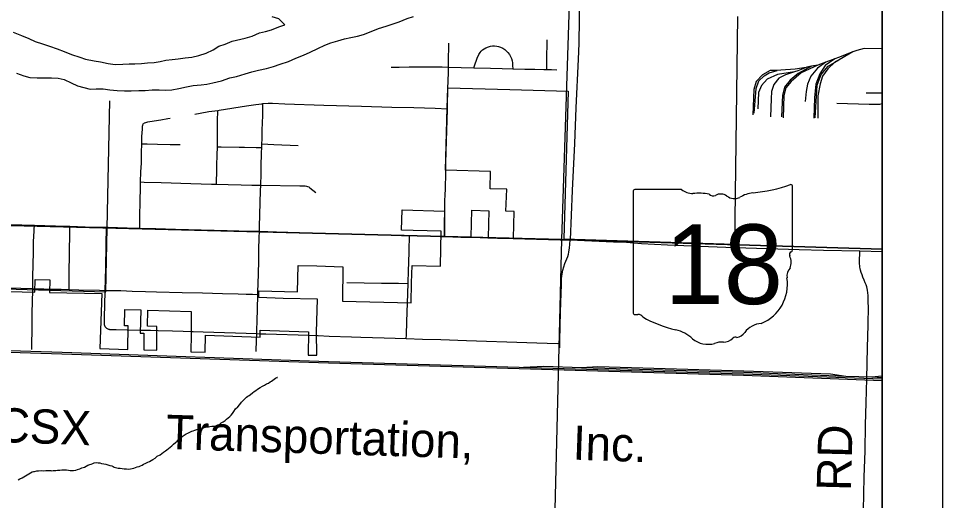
# Model space of a CAD drawing. Extents: x 0 to 34, y 0 to 22.
# Drawn here: x 7.471 to 9, y 17.928 to 18.726 of the extents above; entities that cross this region are included whole.
import ezdxf

# ---------------------------------------------------------------- set-up
doc = ezdxf.new("R2010")
doc.units = 0
for name, color, linetype in [('Default', 7, 'Continuous'), ('GM_X_City_Street', 7, 'Continuous'), ('GM_X_County_Road', 7, 'Continuous'), ('GM_X_County_Road_Text', 7, 'Continuous'), ('GM_X_Major_River', 7, 'Continuous'), ('GM_X_Minor_River', 7, 'Continuous'), ('GM_X_Rail_Line', 7, 'Continuous'), ('GM_X_Rail_Line_Text', 7, 'Continuous'), ('GM_X_Section', 7, 'Continuous'), ('GM_X_State_Location', 7, 'Continuous'), ('GM_X_State_Route', 7, 'Continuous'), ('GM_X_State_Shield', 7, 'Continuous'), ('GM_X_Township_Road', 7, 'Continuous'), ('SH_Data', 7, 'Continuous')]:
    doc.layers.add(name, color=color, linetype=linetype)

msp = doc.modelspace()

# ---------------------------------------------------------------- linework, layer by layer
at = {"layer": 'Default'}
for points in [[(8.9, 18.3442), (8.9, 19.3466), (8.4018, 19.3591), (8.3692, 18.3604)], [(8.9, 17.3411), (8.9, 18.3442), (8.3692, 18.3604), (8.3445, 17.3547), (8.3472, 17.3547)]]:
    msp.add_lwpolyline(points, close=True, dxfattribs=at)
msp.add_lwpolyline([(7.434, 18.2747), (7.4978, 18.273), (7.4983, 18.2938), (7.5225, 18.2933), (7.5221, 18.2725), (7.6086, 18.2706), (7.6056, 18.1797), (7.6517, 18.1782), (7.6525, 18.2172), (7.6462, 18.2174), (7.6468, 18.2445), (7.6733, 18.2437), (7.6722, 18.2053), (7.6785, 18.205), (7.678, 18.1777), (7.6998, 18.1771), (7.6998, 18.2163), (7.6841, 18.2168), (7.6847, 18.2434), (7.7564, 18.2412), (7.7563, 18.2027), (7.7558, 18.1743), (7.7796, 18.1734), (7.7801, 18.202), (7.8707, 18.1984), (7.8706, 18.21), (7.9508, 18.2072), (7.9504, 18.1687), (7.9645, 18.1684), (7.9641, 18.2068), (7.9655, 18.2615), (7.909, 18.2627), (7.8683, 18.264), (7.8687, 18.2751), (7.9325, 18.2733), (7.9334, 18.3174), (7.9643, 18.3164), (8.0077, 18.315), (8.0072, 18.2583), (8.1205, 18.2552), (8.1214, 18.2886), (8.1222, 18.3171), (8.1693, 18.3159), (8.1704, 18.374), (8.1238, 18.3751), (8.1046, 18.3756), (8.1055, 18.4091), (8.1759, 18.4073), (8.1756, 18.3656), (8.2197, 18.3644), (8.221, 18.4088), (8.2494, 18.4079), (8.2479, 18.3636), (8.2898, 18.3626), (8.2913, 18.4067), (8.2772, 18.4071), (8.2787, 18.4435), (8.2512, 18.4443), (8.252, 18.4727), (8.1777, 18.475), (8.1801, 18.5784), (8.1811, 18.6115), (8.2838, 18.6085), (8.3807, 18.6056), (8.3731, 18.3611), (8.6563, 18.3523), (8.6614, 18.7295)], dxfattribs=at)
at = {"layer": 'GM_X_City_Street'}
for p, q in [((8.1824, 18.6457), (8.2245, 18.6447)), ((7.799, 18.4717), (7.7992, 18.4832))]:
    msp.add_line(p, q, dxfattribs=at)
for points in [[(8.3454, 18.6418), (8.3453, 18.6529), (8.3454, 18.6674), (8.3456, 18.6797), (8.3457, 18.6895), (8.3458, 18.6908)], [(8.2245, 18.6447), (8.2259, 18.6492), (8.2271, 18.6527), (8.2282, 18.6557), (8.2299, 18.6603), (8.2327, 18.6665), (8.2346, 18.6697), (8.2365, 18.6722), (8.2388, 18.6742), (8.2414, 18.676), (8.2441, 18.6774), (8.2487, 18.6792), (8.2517, 18.6801), (8.2554, 18.6807), (8.2585, 18.6808), (8.2622, 18.6805), (8.2652, 18.6799), (8.2687, 18.6786), (8.2721, 18.677), (8.2757, 18.6747), (8.2781, 18.6727), (8.2807, 18.67), (8.2833, 18.6665), (8.2852, 18.6633), (8.2866, 18.6599), (8.2877, 18.6563), (8.2882, 18.6526), (8.2885, 18.6483), (8.2888, 18.643)], [(8.0873, 18.6455), (8.1009, 18.6458), (8.1171, 18.646), (8.1425, 18.6462), (8.172, 18.6459), (8.1824, 18.6457)], [(8.2245, 18.6447), (8.252, 18.6441), (8.2713, 18.6434), (8.2888, 18.643)], [(8.2888, 18.643), (8.3086, 18.6425), (8.3254, 18.6422), (8.3403, 18.6419), (8.3454, 18.6418)], [(8.3454, 18.6418), (8.353, 18.6416), (8.3616, 18.6414)], [(7.7625, 18.5679), (7.7717, 18.5693), (7.7858, 18.5719), (7.8005, 18.574), (7.803, 18.5744), (7.8484, 18.5814), (7.8638, 18.5838), (7.8733, 18.5849), (7.8751, 18.5852), (7.8842, 18.5858), (7.8909, 18.5861), (7.9117, 18.5851), (7.9763, 18.5828), (8.0382, 18.5811), (8.0886, 18.5794), (8.1249, 18.5786), (8.1603, 18.5776), (8.1807, 18.5768)], [(7.8726, 18.4809), (7.8731, 18.5037), (7.8734, 18.5126), (7.8737, 18.5185), (7.8739, 18.5261), (7.8743, 18.541), (7.8751, 18.5658), (7.8751, 18.5788), (7.8751, 18.5807), (7.8751, 18.5852)], [(7.7992, 18.4832), (7.7998, 18.5), (7.8002, 18.5138), (7.8001, 18.5224), (7.8003, 18.537), (7.8003, 18.5562), (7.8005, 18.574)], [(7.6749, 18.5188), (7.6751, 18.531), (7.6758, 18.543), (7.6762, 18.548), (7.6765, 18.5497), (7.6771, 18.5517)], [(7.6771, 18.5517), (7.678, 18.5525), (7.6796, 18.5534), (7.6815, 18.5541), (7.6847, 18.5549), (7.6883, 18.5555), (7.7064, 18.5585), (7.7182, 18.5604), (7.722, 18.5611)], [(7.6741, 18.4866), (7.6745, 18.5043), (7.6749, 18.5188)], [(7.6749, 18.5188), (7.684, 18.5185), (7.7007, 18.5182), (7.7218, 18.5177), (7.7385, 18.5174)], [(7.8002, 18.5138), (7.8064, 18.5136), (7.8362, 18.5131), (7.8449, 18.5129), (7.8642, 18.5127), (7.8734, 18.5126)], [(7.8737, 18.5185), (7.8933, 18.5177), (7.9339, 18.5161)], [(7.6729, 18.4556), (7.6735, 18.4721), (7.6741, 18.4866)], [(7.7984, 18.4519), (7.7987, 18.4587), (7.799, 18.47), (7.799, 18.4717)], [(7.6715, 18.3789), (7.6717, 18.3903), (7.6718, 18.4014), (7.6722, 18.4201), (7.6728, 18.4497), (7.6729, 18.4556)], [(7.6729, 18.4556), (7.6788, 18.4554), (7.7067, 18.4545), (7.7558, 18.4531), (7.79, 18.4521), (7.7984, 18.4519)], [(7.7984, 18.4519), (7.8176, 18.4514), (7.8395, 18.4508), (7.8571, 18.4504), (7.8718, 18.45)], [(7.8718, 18.45), (7.9366, 18.4491), (7.9454, 18.4489), (7.9473, 18.4486), (7.9493, 18.4481), (7.9511, 18.4472), (7.9532, 18.4456), (7.9628, 18.4382)], [(7.5545, 18.2774), (7.5549, 18.3038), (7.5553, 18.3373), (7.5557, 18.3726), (7.5558, 18.3821)], [(7.6145, 18.276), (7.6152, 18.3127), (7.6159, 18.3512), (7.6163, 18.3805)], [(7.6145, 18.2156), (7.6141, 18.2163), (7.6137, 18.217), (7.6135, 18.2178), (7.6133, 18.2185), (7.6131, 18.2194), (7.613, 18.2205), (7.613, 18.2215), (7.6133, 18.2328), (7.6138, 18.2507), (7.6145, 18.276)], [(8.0144, 18.2889), (8.0717, 18.2881), (8.0996, 18.2876), (8.1157, 18.2874)]]:
    msp.add_lwpolyline(points, dxfattribs=at)
at = {"layer": 'GM_X_County_Road'}
for points in [[(8.8772, 18.2543), (8.877, 18.2623), (8.8768, 18.2673), (8.8764, 18.2719), (8.8757, 18.2761), (8.8747, 18.2818), (8.8736, 18.2852), (8.8722, 18.2886), (8.8702, 18.2931), (8.8681, 18.298), (8.8668, 18.3015), (8.8653, 18.3054), (8.8642, 18.3094), (8.8636, 18.3119), (8.8632, 18.3145), (8.8624, 18.3219), (8.8632, 18.3413)], [(8.8548, 17.3404), (8.8549, 17.3482), (8.8554, 17.3787), (8.8563, 17.4172), (8.8578, 17.4707), (8.8605, 17.5689), (8.864, 17.7224), (8.8664, 17.812), (8.869, 17.9089), (8.8691, 17.9102), (8.8691, 17.9114), (8.8704, 17.9667), (8.8718, 18.0102), (8.8727, 18.0531), (8.8735, 18.0898), (8.8745, 18.1296), (8.8758, 18.1812), (8.8768, 18.2184), (8.8773, 18.2503), (8.8772, 18.2543)]]:
    msp.add_lwpolyline(points, dxfattribs=at)
at = {"layer": 'GM_X_Major_River'}
for points in [[(7.4622, 18.7035), (7.4757, 18.6982), (7.4877, 18.6929), (7.4985, 18.6881), (7.5106, 18.684), (7.5222, 18.6803), (7.5346, 18.6762), (7.5462, 18.6713), (7.5586, 18.6664), (7.5721, 18.6619), (7.5819, 18.6586), (7.5962, 18.656), (7.6064, 18.6546), (7.6193, 18.6519), (7.6306, 18.6498), (7.6435, 18.6506), (7.6537, 18.6511), (7.6632, 18.6512), (7.6742, 18.6517), (7.6845, 18.6525), (7.6951, 18.6534), (7.705, 18.6547), (7.7146, 18.6571), (7.7252, 18.6583), (7.7351, 18.6596), (7.7469, 18.6612), (7.7579, 18.6624), (7.7694, 18.6651), (7.7812, 18.669), (7.7928, 18.6744), (7.8024, 18.6806), (7.8131, 18.6838), (7.8242, 18.6884), (7.846, 18.6935), (7.8574, 18.697), (7.8697, 18.7024), (7.8796, 18.7044), (7.8896, 18.7072), (7.9015, 18.7126), (7.9114, 18.7158), (7.9014, 18.7259), (7.8905, 18.7288)], [(7.4676, 18.6358), (7.4796, 18.6313), (7.4894, 18.6287), (7.5015, 18.6277), (7.5129, 18.6281), (7.5254, 18.6282), (7.5367, 18.6275), (7.5465, 18.6254), (7.5581, 18.6197), (7.5682, 18.6145), (7.5791, 18.612), (7.5893, 18.6094), (7.5992, 18.6099), (7.6109, 18.6096), (7.6219, 18.6082), (7.634, 18.6071), (7.6465, 18.6064), (7.6571, 18.6062), (7.67, 18.607), (7.6806, 18.6071), (7.692, 18.6079), (7.7038, 18.608), (7.7144, 18.6077), (7.7246, 18.6082), (7.7364, 18.6102), (7.749, 18.6129), (7.7601, 18.6153), (7.773, 18.6164), (7.7825, 18.6177), (7.7924, 18.6197), (7.8069, 18.6232), (7.8207, 18.6281), (7.8314, 18.6301), (7.8459, 18.6347), (7.857, 18.6378), (7.868, 18.6406), (7.8814, 18.6436), (7.8929, 18.6467), (7.9039, 18.6503), (7.9177, 18.6552), (7.93, 18.6606), (7.9423, 18.6656), (7.9534, 18.6702), (7.9661, 18.6764), (7.9776, 18.6818), (7.9876, 18.6857), (7.9994, 18.6892), (8.0105, 18.6923), (8.0208, 18.6947), (8.0318, 18.6967), (8.0418, 18.6995), (8.0544, 18.7048), (8.0667, 18.7094), (8.0793, 18.7133), (8.0908, 18.7172), (8.1007, 18.7207), (8.1141, 18.7261), (8.1245, 18.7296)]]:
    msp.add_lwpolyline(points, dxfattribs=at)
at = {"layer": 'GM_X_Minor_River'}
for points in [[(7.6359, 17.9817), (7.639, 17.9813), (7.6424, 17.9808), (7.6458, 17.9803), (7.6496, 17.9802), (7.6534, 17.9801), (7.656, 17.9804), (7.6587, 17.9811), (7.6618, 17.9817), (7.6645, 17.9824), (7.6671, 17.9835), (7.6706, 17.9845), (7.6729, 17.9856), (7.6756, 17.9867), (7.6779, 17.9881), (7.6802, 17.9892), (7.6825, 17.9903), (7.6848, 17.9913), (7.6876, 17.9928), (7.6906, 17.9942), (7.6933, 17.996), (7.6968, 17.9982), (7.7003, 18.0012), (7.705, 18.0037), (7.7081, 18.0059), (7.7108, 18.0081), (7.7139, 18.0103), (7.7162, 18.0121), (7.7189, 18.0143), (7.7217, 18.0165), (7.7248, 18.0187), (7.7275, 18.0213), (7.7306, 18.0239), (7.7333, 18.0264), (7.7369, 18.0298), (7.7392, 18.0324), (7.7419, 18.0342), (7.745, 18.0364), (7.7481, 18.0382), (7.7508, 18.0396), (7.7531, 18.0403), (7.7554, 18.0414), (7.7577, 18.0425), (7.76, 18.0432), (7.7627, 18.0442), (7.7658, 18.0457), (7.7696, 18.0467), (7.7727, 18.0477), (7.7765, 18.0484), (7.7804, 18.0494), (7.791, 18.051), (7.7945, 18.0513), (7.7968, 18.0516), (7.799, 18.0519), (7.8021, 18.0534), (7.8041, 18.0544), (7.8064, 18.0563), (7.8095, 18.0585), (7.8126, 18.0603), (7.8153, 18.0625), (7.818, 18.0647), (7.8204, 18.0669), (7.8227, 18.0695), (7.8251, 18.0721), (7.8274, 18.0754), (7.8302, 18.0795), (7.8338, 18.0832), (7.8369, 18.087), (7.8397, 18.0907), (7.842, 18.0929), (7.8451, 18.0958), (7.8483, 18.0992), (7.8506, 18.101), (7.8525, 18.1021), (7.8545, 18.1036), (7.858, 18.1065), (7.8611, 18.1083), (7.8634, 18.1101), (7.8665, 18.1123), (7.8708, 18.1153), (7.8746, 18.1174), (7.8781, 18.1192), (7.8812, 18.121), (7.8843, 18.1225), (7.8874, 18.1243), (7.8897, 18.1257), (7.894, 18.129), (7.8959, 18.1305), (7.8986, 18.1316), (7.8993, 18.1315), (7.899, 18.1319)], [(7.4702, 17.9622), (7.4732, 17.9636), (7.4767, 17.9654), (7.4794, 17.9669), (7.4825, 17.9687), (7.4852, 17.9705), (7.4933, 17.9752), (7.4956, 17.9759), (7.4975, 17.9762), (7.5013, 17.9769), (7.504, 17.9772), (7.5086, 17.9774), (7.512, 17.9773), (7.5158, 17.9776), (7.5188, 17.9775), (7.5215, 17.9774), (7.5242, 17.9774), (7.5261, 17.9773), (7.5283, 17.9776), (7.5302, 17.9776), (7.5325, 17.9779), (7.5352, 17.9782), (7.5394, 17.9784), (7.5428, 17.9787), (7.5462, 17.979), (7.55, 17.9789), (7.5534, 17.9784), (7.5565, 17.9779), (7.5595, 17.9779), (7.5621, 17.9778), (7.5656, 17.9781), (7.5686, 17.9791), (7.5721, 17.9802), (7.5756, 17.9823), (7.5802, 17.9833), (7.5829, 17.9848), (7.5856, 17.9862), (7.5886, 17.9873), (7.5909, 17.988), (7.5936, 17.9894), (7.5963, 17.9905), (7.5994, 17.9908), (7.6024, 17.9903), (7.6054, 17.9902), (7.6084, 17.9894), (7.6118, 17.9889), (7.6152, 17.988), (7.6186, 17.9868), (7.622, 17.9859), (7.625, 17.9851), (7.6273, 17.9843), (7.6292, 17.9834), (7.6359, 17.9817)]]:
    msp.add_lwpolyline(points, dxfattribs=at)
at = {"layer": 'GM_X_Rail_Line'}
for p, q in [((8.8217, 18.6594), (8.8068, 18.6539)), ((8.8514, 18.6708), (8.8288, 18.6577)), ((8.7935, 18.6489), (8.7834, 18.647)), ((8.8068, 18.6539), (8.7935, 18.6489)), ((8.8734, 18.6031), (8.9, 18.6031)), ((8.8402, 18.1341), (8.8828, 18.1325)), ((8.8828, 18.1325), (8.8994, 18.1344)), ((8.8828, 18.1325), (8.9, 18.1318)), ((8.8994, 18.1344), (8.9, 18.1343)), ((8.8994, 18.1344), (8.9, 18.1344))]:
    msp.add_line(p, q, dxfattribs=at)
for points in [[(6.1693, 18.7118), (6.3491, 18.6227), (6.2622, 18.4402), (6.3869, 18.3801), (6.4044, 18.4122), (6.51, 18.3579), (6.5508, 18.341), (6.6318, 18.3183), (6.8528, 18.2994), (6.8842, 18.2967), (6.9402, 18.2938), (7.206, 18.2858), (7.6153, 18.2734), (7.6217, 18.5901)], [(8.9, 18.6762), (8.8701, 18.6766), (8.858, 18.6733), (8.8514, 18.6708)], [(8.8217, 18.6594), (8.806, 18.6481), (8.7968, 18.6348), (8.7902, 18.6172), (8.7881, 18.5947), (8.7871, 18.5611)], [(8.7894, 18.5615), (8.7925, 18.6157), (8.7991, 18.6335), (8.8105, 18.6475), (8.8288, 18.6577)], [(8.8288, 18.6577), (8.8226, 18.6542), (8.8101, 18.643), (8.8014, 18.6305), (8.7975, 18.6179), (8.7939, 18.5983), (8.7935, 18.5611)], [(8.8514, 18.6708), (8.8279, 18.6618), (8.8217, 18.6594)], [(8.7743, 18.6453), (8.7564, 18.6422), (8.7325, 18.6405), (8.7266, 18.6403)], [(8.7834, 18.647), (8.761, 18.6351), (8.7477, 18.6238), (8.7386, 18.6123), (8.7352, 18.5994), (8.7334, 18.5634)], [(8.7935, 18.6489), (8.7659, 18.6361), (8.7493, 18.6218), (8.7409, 18.6113), (8.7376, 18.5985), (8.7361, 18.5615)], [(8.7743, 18.6453), (8.7605, 18.6396), (8.7553, 18.6379)], [(8.8068, 18.6539), (8.793, 18.644), (8.782, 18.6307), (8.7764, 18.6177), (8.7746, 18.6055), (8.7726, 18.5889)], [(8.7834, 18.647), (8.7754, 18.6455), (8.7743, 18.6453)], [(8.7266, 18.6403), (8.7148, 18.6399), (8.7021, 18.6327), (8.6916, 18.622), (8.6878, 18.6087), (8.6863, 18.5667)], [(8.6885, 18.5692), (8.6918, 18.6101), (8.6962, 18.6228), (8.7047, 18.6315), (8.7133, 18.6363), (8.7266, 18.6403)], [(8.7553, 18.6379), (8.7271, 18.6332), (8.71, 18.6259), (8.7003, 18.6154), (8.6952, 18.6039), (8.6946, 18.5766)], [(8.7553, 18.6379), (8.7401, 18.633), (8.7291, 18.6271), (8.721, 18.617), (8.7171, 18.6054), (8.7163, 18.5929), (8.7153, 18.5633)], [(8.8253, 18.5858), (8.8784, 18.5842), (8.8964, 18.5843), (8.9, 18.5854)], [(7.1105, 18.1847), (7.5428, 18.1709), (7.9839, 18.1558), (8.6708, 18.1355), (8.9, 18.1269)], [(7.1106, 18.1872), (7.5429, 18.1734), (7.984, 18.1583), (8.6709, 18.1379), (8.9, 18.1294)], [(8.3065, 18.1487), (8.3404, 18.1502), (8.4026, 18.1484)], [(8.4026, 18.1484), (8.4297, 18.1501), (8.671, 18.1429), (8.8146, 18.1375), (8.8402, 18.1341)], [(8.4026, 18.1484), (8.671, 18.1404), (8.8402, 18.1341)]]:
    msp.add_lwpolyline(points, dxfattribs=at)
at = {"layer": 'GM_X_Section'}
for points in [[(7.4533, 19.3812), (8.4018, 19.3591), (8.3692, 18.3604), (7.436, 18.3837)], [(7.436, 18.3837), (8.3692, 18.3604), (8.3445, 17.3547), (7.4101, 17.3762)]]:
    msp.add_lwpolyline(points, close=True, dxfattribs=at)
at = {"layer": 'GM_X_State_Route'}
for p, q in [((8.2219, 18.3638), (8.2476, 18.3631)), ((8.3748, 18.3597), (8.3837, 18.3595)), ((8.8632, 18.3413), (8.9, 18.3401))]:
    msp.add_line(p, q, dxfattribs=at)
for points in [[(8.4002, 18.925), (8.4001, 18.9141), (8.3999, 18.8688), (8.3997, 18.8327), (8.3992, 18.7525), (8.3989, 18.7251), (8.3979, 18.6847), (8.397, 18.6586), (8.3932, 18.5785), (8.3907, 18.519), (8.3873, 18.4412), (8.3837, 18.3595)], [(7.4365, 18.3856), (7.4418, 18.3854), (7.4553, 18.3849), (7.4972, 18.3837), (7.5323, 18.3826), (7.5522, 18.3822), (7.5558, 18.3821), (7.5814, 18.3813), (7.607, 18.3808), (7.6163, 18.3805), (7.6193, 18.3804)], [(7.6193, 18.3804), (7.6504, 18.3795), (7.6715, 18.3789), (7.6983, 18.3783), (7.7306, 18.3774), (7.8159, 18.3751), (7.8551, 18.3742), (7.8669, 18.3739), (7.8695, 18.3739), (7.8978, 18.3728), (7.9361, 18.3717), (7.9505, 18.3713), (7.9659, 18.3709), (7.9922, 18.3702), (8.0101, 18.3697), (8.0332, 18.3691), (8.0512, 18.3685), (8.0819, 18.3677), (8.102, 18.3671), (8.1045, 18.367), (8.1177, 18.3668)], [(8.1177, 18.3668), (8.1577, 18.3656), (8.1685, 18.3653)], [(8.1685, 18.3653), (8.1704, 18.3652), (8.1758, 18.365)], [(8.1758, 18.365), (8.2031, 18.3643), (8.22, 18.3638), (8.2219, 18.3638)], [(8.2476, 18.3631), (8.2633, 18.3626), (8.2827, 18.3623), (8.2897, 18.3621)], [(8.2897, 18.3621), (8.328, 18.3608), (8.367, 18.3599), (8.3748, 18.3597)], [(8.3837, 18.3595), (8.4555, 18.3566), (8.4769, 18.3555), (8.5021, 18.3538), (8.545, 18.3516), (8.6127, 18.3485), (8.6413, 18.3475), (8.6566, 18.3471)], [(8.6566, 18.3471), (8.7625, 18.3439), (8.8029, 18.3428), (8.8632, 18.3413)]]:
    msp.add_lwpolyline(points, dxfattribs=at)
at = {"layer": 'GM_X_State_Shield'}
for p, q in [((8.5679, 18.4428), (8.4907, 18.4428)), ((8.7518, 18.3431), (8.7518, 18.4477)), ((8.4881, 18.4393), (8.4881, 18.2392)), ((8.7518, 18.3431), (8.7518, 18.3431))]:
    msp.add_line(p, q, dxfattribs=at)
for centre, radius, start, end in [((8.4912, 18.4398), 0.00305, 98.1301, 188.1301), ((8.5863, 18.466), 0.0296, 231.6195, 271.1119), ((8.6579, 18.7156), 0.2796, 275.8445, 288.9065), ((8.7489, 18.4482), 0.00294, 351.8621, 97.738), ((8.5962, 18.3304), 0.1064, 80.4867, 94.9883), ((8.6203, 18.4408), 0.00855, 219.7921, 297.1024), ((8.6328, 18.4177), 0.0178, 54.4667, 119.1411), ((8.6558, 18.4494), 0.0214, 233.8562, 294.8282), ((8.6935, 18.3817), 0.0563, 97.3462, 120.7689), ((8.7511, 18.3354), 0.00454, 107.944, 210.337), ((8.7487, 18.3427), 0.00314, 289.6038, 7.7341), ((8.7222, 18.3221), 0.0273, 340.033, 23.6496), ((8.7623, 18.2993), 0.0198, 136.8065, 186.9296), ((8.6735, 18.2859), 0.0699, 292.3089, 8.9858), ((8.4912, 18.2388), 0.00308, 171.9584, 258.3066), ((8.4916, 18.2593), 0.0235, 267.339, 280.6039), ((8.4965, 18.2277), 0.00848, 29.7484, 93.2717), ((8.6035, 18.4075), 0.2019, 240.4129, 257.1985), ((8.703, 18.183), 0.0383, 94.4031, 142.5768), ((8.5433, 18.1493), 0.0632, 47.1842, 75.836), ((8.6571, 18.1923), 0.00601, 65.7517, 132.6484), ((8.6545, 18.2198), 0.0226, 282.8732, 323.2771), ((8.6116, 18.2267), 0.0401, 230.7004, 286.2918), ((8.6348, 18.1575), 0.0329, 85.6951, 111.2099), ((8.6377, 18.2117), 0.0214, 268.777, 315.5493)]:
    msp.add_arc(centre, radius, start, end, dxfattribs=at)
at = {"layer": 'GM_X_Township_Road'}
for p, q in [((7.4943, 18.2719), (7.4945, 18.2788)), ((7.867, 18.2693), (7.8671, 18.2746)), ((8.1147, 18.255), (8.1157, 18.2874)), ((7.865, 18.2043), (7.8652, 18.2094)), ((7.865, 18.2043), (7.8711, 18.2041)), ((7.9515, 18.2015), (7.9656, 18.2011))]:
    msp.add_line(p, q, dxfattribs=at)
for points in [[(8.9, 16.335), (8.9, 20.9)], [(8.1824, 18.6457), (8.1824, 18.6487), (8.1826, 18.663), (8.1828, 18.6754), (8.1829, 18.6798), (8.183, 18.6853)], [(8.1816, 18.6104), (8.1823, 18.6363), (8.1824, 18.6457)], [(8.1807, 18.5768), (8.1807, 18.5805), (8.1816, 18.6104)], [(8.1779, 18.4754), (8.1782, 18.4873), (8.1798, 18.5413), (8.1802, 18.5575), (8.1807, 18.5768)], [(7.8718, 18.45), (7.8723, 18.4689), (7.8726, 18.4809)], [(8.1762, 18.4068), (8.1765, 18.4209), (8.1771, 18.4376), (8.1772, 18.4404), (8.1779, 18.4744), (8.1779, 18.4754)], [(7.8695, 18.3739), (7.8697, 18.3817), (7.8714, 18.4408), (7.8718, 18.45)], [(8.1758, 18.365), (8.1759, 18.3772), (8.176, 18.3873), (8.1762, 18.4068)], [(7.4945, 18.2788), (7.4946, 18.2896), (7.4946, 18.2934), (7.4947, 18.3009), (7.4949, 18.3158), (7.4956, 18.3419), (7.4959, 18.3562), (7.4966, 18.3748), (7.4968, 18.3767), (7.4972, 18.3837)], [(7.8671, 18.2746), (7.8674, 18.2861), (7.8684, 18.3234), (7.8688, 18.3439), (7.8692, 18.363), (7.8695, 18.3739)], [(8.1157, 18.2874), (8.1163, 18.3095), (8.1166, 18.3211), (8.1171, 18.3416), (8.1177, 18.3668)], [(8.3667, 18.1883), (8.3668, 18.1928), (8.3679, 18.2404), (8.3692, 18.2858), (8.3697, 18.2958), (8.3706, 18.3033), (8.3718, 18.3094), (8.3732, 18.3149), (8.375, 18.3203), (8.3797, 18.3318), (8.3809, 18.3359), (8.3817, 18.3394), (8.3826, 18.3463), (8.3832, 18.3521), (8.3837, 18.3595)], [(7.4344, 18.2806), (7.4945, 18.2788), (7.4985, 18.2787)], [(7.4985, 18.2787), (7.5125, 18.2783), (7.5225, 18.2781)], [(7.5225, 18.2781), (7.5412, 18.2777), (7.5545, 18.2774)], [(7.5545, 18.2774), (7.5709, 18.2771), (7.6047, 18.2762), (7.6145, 18.276)], [(7.6145, 18.276), (7.6221, 18.2757), (7.6404, 18.2755), (7.659, 18.2749), (7.6808, 18.2743), (7.6994, 18.2737), (7.7416, 18.2726), (7.7752, 18.2718), (7.8084, 18.2709), (7.8341, 18.2701), (7.8475, 18.2698), (7.8579, 18.2695), (7.867, 18.2693)], [(7.4927, 18.178), (7.4927, 18.1888), (7.4932, 18.2083), (7.4936, 18.2346), (7.494, 18.2611), (7.4943, 18.2719)], [(7.8652, 18.2094), (7.8657, 18.2258), (7.8664, 18.2444), (7.867, 18.2693)], [(8.1126, 18.196), (8.1129, 18.2018), (8.1137, 18.2245), (8.1147, 18.255)], [(7.6145, 18.2156), (7.6154, 18.2144), (7.6164, 18.2136), (7.6173, 18.213), (7.6184, 18.2124), (7.6195, 18.2119), (7.6207, 18.2116), (7.6216, 18.2114), (7.6233, 18.2112), (7.6325, 18.211), (7.6508, 18.2108)], [(7.6508, 18.2108), (7.6517, 18.2108), (7.6729, 18.2103)], [(7.6729, 18.2103), (7.689, 18.21), (7.7019, 18.2096)], [(7.7019, 18.2096), (7.7257, 18.2088), (7.7435, 18.2082), (7.7561, 18.2078), (7.76, 18.2077)], [(7.76, 18.2077), (7.7766, 18.2072), (7.865, 18.2043)], [(7.8639, 18.1748), (7.8646, 18.1941), (7.865, 18.2043)], [(7.8711, 18.2041), (7.8802, 18.2038), (7.9515, 18.2015)], [(7.9656, 18.2011), (7.9666, 18.201), (7.9849, 18.2003), (8.022, 18.1988), (8.0375, 18.1982), (8.0762, 18.1971), (8.1126, 18.196)], [(8.1126, 18.196), (8.1394, 18.1952), (8.1696, 18.1944), (8.2121, 18.1931), (8.3119, 18.1896), (8.362, 18.1882), (8.3646, 18.1883), (8.3667, 18.1883)], [(8.3669, 18.1807), (8.3667, 18.187), (8.3667, 18.1883)]]:
    msp.add_lwpolyline(points, dxfattribs=at)
at = {"layer": 'SH_Data'}
for p, q in [((9, 21), (9, 14)), ((8.9, 20.9), (8.9, 14.1))]:
    msp.add_line(p, q, dxfattribs=at)

# ---------------------------------------------------------------- texts
at = {"layer": 'GM_X_County_Road_Text'}
msp.add_text('RD', height=0.05682, rotation=88.5318, dxfattribs=at).set_placement((8.8485, 17.9433))
at = {"layer": 'GM_X_Rail_Line_Text'}
for s, height, rotation, p in [('CSX', 0.05663, 357.889, (7.4341, 18.0251)), ('Transportation,', 0.056629, 358.1792, (7.7141, 18.0135)), ('Inc.', 0.05663, 357.9797, (8.3874, 17.9957))]:
    msp.add_text(s, height=height, rotation=rotation, dxfattribs=at).set_placement(p)
at = {"layer": 'GM_X_State_Location'}
for s in ['s', 'r']:
    msp.add_text(s, height=0.000189, dxfattribs=at).set_placement((8.617, 18.326))
msp.add_text('18', height=0.000189, rotation=0, dxfattribs=at).set_placement((8.5693, 18.3122))
at = {"layer": 'GM_X_State_Shield'}
msp.add_text('18', height=0.13184, dxfattribs=at).set_placement((8.5399, 18.2533))

doc.saveas('drawing.dxf')
